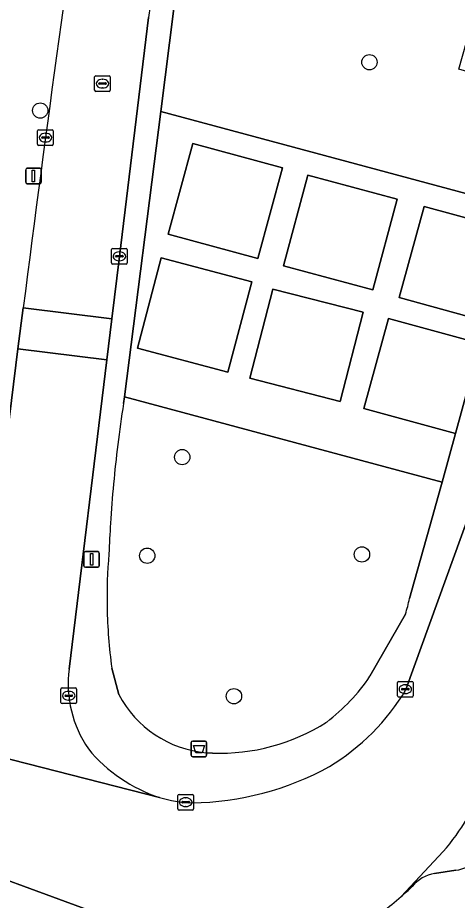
# Model space of a CAD drawing. Extents: x 159817 to 160765, y 380688 to 381638.
# Drawn here: x 160220 to 160248, y 381110.3 to 381166.7 of the extents above; entities that cross this region are included whole.
import ezdxf

# ---------------------------------------------------------------- set-up
doc = ezdxf.new("R2010")
doc.units = 0
for name, color, linetype in [('IMGEO_Afvalbak', 7, 'Continuous'), ('IMGEO_Boom', 7, 'Continuous'), ('IMGEO_Groenvoorziening', 7, 'Continuous'), ('IMGEO_Kolk', 7, 'Continuous'), ('IMGEO_Lichtmast', 7, 'Continuous'), ('IMGEO_Parkeervlak_open', 7, 'Continuous'), ('IMGEO_Rijbaan_lokaal_open', 7, 'Continuous'), ('IMGEO_Rioolput', 7, 'Continuous'), ('IMGEO_Voetpad_open', 7, 'Continuous')]:
    doc.layers.add(name, color=color, linetype=linetype)

msp = doc.modelspace()

# ---------------------------------------------------------------- linework, layer by layer
at = {"layer": 'IMGEO_Afvalbak'}
for p, q in [((160231.133, 381120.455), (160231.923, 381120.455)), ((160231.923, 381120.455), (160231.133, 381120.455)), ((160231.033, 381119.555), (160231.033, 381120.355)), ((160231.033, 381120.355), (160231.033, 381119.555)), ((160232.023, 381120.355), (160232.023, 381119.555)), ((160232.023, 381119.555), (160232.023, 381120.355)), ((160231.923, 381119.455), (160231.133, 381119.455)), ((160231.133, 381119.455), (160231.923, 381119.455))]:
    msp.add_line(p, q, dxfattribs=at)
msp.add_lwpolyline([(160231.176, 381120.169), (160231.88, 381120.169), (160231.731, 381119.699), (160231.325, 381119.699), (160231.176, 381120.169)], dxfattribs=at)
for centre, start, end in [((160231.133, 381120.355), 90, 180), ((160231.133, 381120.355), 90, 180), ((160231.923, 381120.355), 0, 90), ((160231.923, 381120.355), 360, 90), ((160231.133, 381119.555), 180, 270), ((160231.133, 381119.555), 180, 270), ((160231.923, 381119.555), 270, 0), ((160231.923, 381119.555), 270, 0)]:
    msp.add_arc(centre, 0.1, start, end, dxfattribs=at)
at = {"layer": 'IMGEO_Boom'}
for centre in [(160242.414, 381163.818), (160221.399, 381160.733), (160230.462, 381138.593), (160228.23, 381132.295), (160241.937, 381132.376), (160233.766, 381123.32)]:
    msp.add_circle(centre, 0.489, dxfattribs=at)
at = {"layer": 'IMGEO_Groenvoorziening'}
for points in [[(160238.444, 381212.887), (160236.175, 381203.453), (160233.837, 381193.057), (160231.978, 381181.186), (160231.145, 381175.866), (160230.799, 381173.658), (160230.208, 381169.457), (160229.089, 381160.661), (160251.97, 381154.51), (160253.975, 381161.663), (160248.118, 381163.38), (160249.697, 381168.977), (160255.528, 381167.35), (160255.658, 381167.83), (160264.718, 381201.384), (160266.993, 381208.842)], [(160246.041, 381133.358), (160246.121, 381133.645), (160246.977, 381136.698), (160247.058, 381136.994), (160226.774, 381142.455), (160226.718, 381142.012)], [(160244.977, 381129.563), (160245.124, 381130.087), (160246.041, 381133.358)], [(160242.448, 381124.591), (160244.717, 381128.563)], [(160225.969, 381125.119), (160226.421, 381123.426)], [(160231.986, 381119.711), (160232.392, 381119.689)]]:
    msp.add_lwpolyline(points, dxfattribs=at)
for points in [[(160236.868, 381157.077), (160231.134, 381158.636), (160229.56, 381152.843), (160235.293, 381151.285)], [(160244.183, 381155.081), (160238.483, 381156.613), (160236.925, 381150.814), (160242.626, 381149.282)], [(160251.548, 381153.059), (160245.913, 381154.613), (160244.309, 381148.797), (160249.944, 381147.243)], [(160234.91, 381149.798), (160229.13, 381151.323), (160227.605, 381145.546), (160233.385, 381144.021)], [(160242.018, 381147.846), (160236.247, 381149.33), (160234.784, 381143.639), (160240.555, 381142.155)], [(160249.487, 381145.85), (160243.64, 381147.451), (160242.068, 381141.709), (160247.915, 381140.108)]]:
    msp.add_lwpolyline(points, close=True, dxfattribs=at)
for centre, radius, start, end in [((160308.879, 381129.175), 83.158, 171.11998, 172.94423), ((160307.966, 381129.27), 82.24, 172.93149, 176.44731), ((160313.008, 381128.976), 87.29, 176.45975, 177.74531), ((160258.541, 381129.578), 32.878, 175.0579, 181.0223), ((160232.407, 381132.297), 12.864, 343.1241, 347.7274), ((160258.402, 381129.588), 32.74, 181.0448, 187.8454), ((160232.186, 381131.524), 12.385, 307.2666, 325.9571), ((160232.619, 381126.686), 7.003, 207.7385, 264.8101), ((160232.883, 381132.306), 12.626, 267.7694, 302.5946)]:
    msp.add_arc(centre, radius, start, end, dxfattribs=at)
at = {"layer": 'IMGEO_Kolk'}
for p, q in [((160221.234, 381158.578), (160221.234, 381159.43)), ((160221.309, 381159.504), (160222.161, 381159.504)), ((160221.722, 381159.284), (160221.747, 381159.284)), ((160222.235, 381159.43), (160222.235, 381158.578)), ((160221.493, 381158.998), (160221.493, 381159.01)), ((160221.931, 381158.961), (160221.533, 381158.961)), ((160221.536, 381159.047), (160221.934, 381159.047)), ((160221.745, 381158.724), (160221.72, 381158.724)), ((160221.977, 381159.01), (160221.977, 381158.998)), ((160222.161, 381158.504), (160221.309, 381158.504)), ((160225.953, 381150.995), (160225.953, 381151.847)), ((160226.028, 381151.921), (160226.88, 381151.921)), ((160226.212, 381151.415), (160226.212, 381151.427)), ((160226.255, 381151.464), (160226.653, 381151.464)), ((160226.441, 381151.701), (160226.466, 381151.701)), ((160226.696, 381151.427), (160226.696, 381151.415)), ((160226.954, 381151.847), (160226.954, 381150.995)), ((160226.88, 381150.921), (160226.028, 381150.921)), ((160226.65, 381151.378), (160226.252, 381151.378)), ((160226.464, 381151.141), (160226.439, 381151.141)), ((160222.721, 381122.923), (160222.721, 381123.775)), ((160222.796, 381123.849), (160223.648, 381123.849)), ((160223.722, 381123.775), (160223.722, 381122.923)), ((160244.203, 381123.344), (160244.203, 381124.196)), ((160244.278, 381124.27), (160245.13, 381124.27)), ((160244.462, 381123.764), (160244.462, 381123.776)), ((160244.505, 381123.813), (160244.903, 381123.813)), ((160244.691, 381124.05), (160244.716, 381124.05)), ((160244.946, 381123.776), (160244.946, 381123.764)), ((160245.204, 381124.196), (160245.204, 381123.344)), ((160222.98, 381123.343), (160222.98, 381123.355)), ((160223.418, 381123.306), (160223.02, 381123.306)), ((160223.023, 381123.392), (160223.421, 381123.392)), ((160223.209, 381123.629), (160223.234, 381123.629)), ((160223.464, 381123.355), (160223.464, 381123.343)), ((160245.13, 381123.27), (160244.278, 381123.27)), ((160244.9, 381123.727), (160244.502, 381123.727)), ((160244.714, 381123.49), (160244.689, 381123.49)), ((160223.648, 381122.849), (160222.796, 381122.849)), ((160223.232, 381123.069), (160223.207, 381123.069)), ((160230.262, 381117.051), (160231.114, 381117.051)), ((160230.187, 381116.125), (160230.187, 381116.977)), ((160230.446, 381116.545), (160230.446, 381116.557)), ((160230.884, 381116.508), (160230.486, 381116.508)), ((160230.489, 381116.594), (160230.887, 381116.594)), ((160230.675, 381116.831), (160230.7, 381116.831)), ((160230.93, 381116.557), (160230.93, 381116.545)), ((160231.188, 381116.977), (160231.188, 381116.125)), ((160231.114, 381116.051), (160230.262, 381116.051)), ((160230.698, 381116.271), (160230.673, 381116.271))]:
    msp.add_line(p, q, dxfattribs=at)
for points in [[(160221.234, 381158.578), (160221.234, 381159.43)], [(160221.309, 381159.504), (160222.161, 381159.504)], [(160222.235, 381159.43), (160222.235, 381158.578)], [(160222.161, 381158.504), (160221.309, 381158.504)], [(160225.953, 381150.995), (160225.953, 381151.847)], [(160226.028, 381151.921), (160226.88, 381151.921)], [(160226.954, 381151.847), (160226.954, 381150.995)], [(160226.88, 381150.921), (160226.028, 381150.921)], [(160222.721, 381122.923), (160222.721, 381123.775)], [(160222.796, 381123.849), (160223.648, 381123.849)], [(160223.722, 381123.775), (160223.722, 381122.923)], [(160244.203, 381123.344), (160244.203, 381124.196)], [(160244.278, 381124.27), (160245.13, 381124.27)], [(160245.204, 381124.196), (160245.204, 381123.344)], [(160245.13, 381123.27), (160244.278, 381123.27)], [(160223.648, 381122.849), (160222.796, 381122.849)], [(160230.262, 381117.051), (160231.114, 381117.051)], [(160230.187, 381116.125), (160230.187, 381116.977)], [(160231.188, 381116.977), (160231.188, 381116.125)], [(160231.114, 381116.051), (160230.262, 381116.051)]]:
    msp.add_lwpolyline(points, dxfattribs=at)
for centre, radius, start, end in [((160221.311, 381159.428), 0.0765, 91.552, 178.448), ((160221.311, 381159.428), 0.0765, 91.552, 178.448), ((160222.159, 381159.428), 0.0765, 1.552, 88.448), ((160222.159, 381159.428), 0.0765, 1.552, 88.448), ((160221.533, 381159.007), 0.0403, 85.8775, 175.7526), ((160221.53, 381158.997), 0.0366, 178.938, 274.7102), ((160221.934, 381159.004), 0.043, 264.8664, 352.4533), ((160221.938, 381159.009), 0.0386, 1.7309, 96.639), ((160221.311, 381158.58), 0.0765, 181.552, 268.448), ((160221.311, 381158.58), 0.0765, 181.552, 268.448), ((160222.159, 381158.58), 0.0765, 271.552, 358.448), ((160222.159, 381158.58), 0.0765, 271.552, 358.448), ((160226.03, 381151.845), 0.0765, 91.552, 178.448), ((160226.03, 381151.845), 0.0765, 91.552, 178.448), ((160226.252, 381151.424), 0.0403, 85.8775, 175.7526), ((160226.249, 381151.414), 0.0366, 178.938, 274.7102), ((160226.653, 381151.421), 0.043, 264.8664, 352.4533), ((160226.657, 381151.426), 0.0386, 1.7309, 96.639), ((160226.878, 381151.845), 0.0765, 1.552, 88.448), ((160226.878, 381151.845), 0.0765, 1.552, 88.448), ((160226.03, 381150.997), 0.0765, 181.552, 268.448), ((160226.03, 381150.997), 0.0765, 181.552, 268.448), ((160226.878, 381150.997), 0.0765, 271.552, 358.448), ((160226.878, 381150.997), 0.0765, 271.552, 358.448), ((160222.798, 381123.773), 0.0765, 91.552, 178.448), ((160222.798, 381123.773), 0.0765, 91.552, 178.448), ((160223.646, 381123.773), 0.0765, 1.552, 88.448), ((160223.646, 381123.773), 0.0765, 1.552, 88.448), ((160244.28, 381124.194), 0.0765, 91.552, 178.448), ((160244.28, 381124.194), 0.0765, 91.552, 178.448), ((160244.502, 381123.773), 0.0403, 85.8775, 175.7526), ((160244.499, 381123.763), 0.0366, 178.938, 274.7102), ((160244.903, 381123.77), 0.043, 264.8664, 352.4533), ((160244.907, 381123.775), 0.0386, 1.7309, 96.639), ((160245.128, 381124.194), 0.0765, 1.552, 88.448), ((160245.128, 381124.194), 0.0765, 1.552, 88.448), ((160223.02, 381123.352), 0.0403, 85.8775, 175.7526), ((160223.017, 381123.342), 0.0366, 178.938, 274.7102), ((160223.421, 381123.349), 0.043, 264.8664, 352.4533), ((160223.425, 381123.354), 0.0386, 1.7309, 96.639), ((160244.28, 381123.346), 0.0765, 181.552, 268.448), ((160244.28, 381123.346), 0.0765, 181.552, 268.448), ((160245.128, 381123.346), 0.0765, 271.552, 358.448), ((160245.128, 381123.346), 0.0765, 271.552, 358.448), ((160222.798, 381122.925), 0.0765, 181.552, 268.448), ((160222.798, 381122.925), 0.0765, 181.552, 268.448), ((160223.646, 381122.925), 0.0765, 271.552, 358.448), ((160223.646, 381122.925), 0.0765, 271.552, 358.448), ((160230.264, 381116.975), 0.0765, 91.552, 178.448), ((160230.264, 381116.975), 0.0765, 91.552, 178.448), ((160231.112, 381116.975), 0.0765, 1.552, 88.448), ((160231.112, 381116.975), 0.0765, 1.552, 88.448), ((160230.486, 381116.554), 0.0403, 85.8775, 175.7526), ((160230.483, 381116.544), 0.0366, 178.938, 274.7102), ((160230.887, 381116.551), 0.043, 264.8664, 352.4533), ((160230.891, 381116.556), 0.0386, 1.7309, 96.639), ((160230.264, 381116.127), 0.0765, 181.552, 268.448), ((160230.264, 381116.127), 0.0765, 181.552, 268.448), ((160231.112, 381116.127), 0.0765, 271.552, 358.448), ((160231.112, 381116.127), 0.0765, 271.552, 358.448)]:
    msp.add_arc(centre, radius, start, end, dxfattribs=at)
for centre, major_axis, ratio, start_param, end_param in [((160221.721, 381159.004), (-0.387, 0.002), 0.722429, 4.712389, 7.853982), ((160221.746, 381159.004), (-0.39, 0.002), 0.717154, 1.570796, 4.712389), ((160226.44, 381151.421), (-0.387, 0.002), 0.722429, 4.712389, 7.853982), ((160226.465, 381151.421), (-0.39, 0.002), 0.717154, 1.570796, 4.712389), ((160244.69, 381123.77), (-0.387, 0.002), 0.722429, 4.712389, 7.853982), ((160244.715, 381123.77), (-0.39, 0.002), 0.717154, 1.570796, 4.712389), ((160223.208, 381123.349), (-0.387, 0.002), 0.722429, 4.712389, 7.853982), ((160223.233, 381123.349), (-0.39, 0.002), 0.717154, 1.570796, 4.712389), ((160230.674, 381116.551), (-0.387, 0.002), 0.722429, 4.712389, 7.853982), ((160230.699, 381116.551), (-0.39, 0.002), 0.717154, 1.570796, 4.712389)]:
    msp.add_ellipse(centre, major_axis=major_axis, ratio=ratio, start_param=start_param, end_param=end_param, dxfattribs=at)
at = {"layer": 'IMGEO_Lichtmast'}
for p, q in [((160220.574, 381157.055), (160221.364, 381157.055)), ((160221.364, 381157.055), (160220.574, 381157.055)), ((160220.474, 381156.155), (160220.474, 381156.955)), ((160220.474, 381156.955), (160220.474, 381156.155)), ((160221.464, 381156.955), (160221.464, 381156.155)), ((160221.464, 381156.155), (160221.464, 381156.955)), ((160221.364, 381156.055), (160220.574, 381156.055)), ((160220.574, 381156.055), (160221.364, 381156.055)), ((160224.179, 381131.657), (160224.179, 381132.457)), ((160224.179, 381132.457), (160224.179, 381131.657)), ((160224.279, 381132.557), (160225.069, 381132.557)), ((160225.069, 381132.557), (160224.279, 381132.557)), ((160225.169, 381132.457), (160225.169, 381131.657)), ((160225.169, 381131.657), (160225.169, 381132.457)), ((160225.069, 381131.557), (160224.279, 381131.557)), ((160224.279, 381131.557), (160225.069, 381131.557))]:
    msp.add_line(p, q, dxfattribs=at)
for points in [[(160220.894, 381156.93), (160221.044, 381156.93), (160221.044, 381156.18), (160220.894, 381156.18), (160220.894, 381156.93)], [(160224.599, 381132.432), (160224.749, 381132.432), (160224.749, 381131.682), (160224.599, 381131.682), (160224.599, 381132.432)]]:
    msp.add_lwpolyline(points, dxfattribs=at)
for centre, start, end in [((160220.574, 381156.955), 90, 180), ((160220.574, 381156.955), 90, 180), ((160221.364, 381156.955), 0, 90), ((160221.364, 381156.955), 360, 90), ((160220.574, 381156.155), 180, 270), ((160220.574, 381156.155), 180, 270), ((160221.364, 381156.155), 270, 0), ((160221.364, 381156.155), 270, 0), ((160224.279, 381132.457), 90, 180), ((160224.279, 381132.457), 90, 180), ((160225.069, 381132.457), 0, 90), ((160225.069, 381132.457), 360, 90), ((160224.279, 381131.657), 180, 270), ((160224.279, 381131.657), 180, 270), ((160225.069, 381131.657), 270, 0), ((160225.069, 381131.657), 270, 0)]:
    msp.add_arc(centre, 0.1, start, end, dxfattribs=at)
at = {"layer": 'IMGEO_Parkeervlak_open'}
for points in [[(160247.132, 381113.393), (160244.432, 381110.518)], [(160246.579, 381111.991), (160247.935, 381112.199)]]:
    msp.add_lwpolyline(points, dxfattribs=at)
for centre, radius, start, end in [((160235.937, 381123.049), 14.784, 319.2217, 339.5148), ((160247.726, 381113.92), 1.734, 276.9304, 328.7943), ((160246.961, 381109.663), 2.359, 99.308, 140.3622), ((160235.479, 381121.04), 13.815, 310.394, 314.3932)]:
    msp.add_arc(centre, radius, start, end, dxfattribs=at)
at = {"layer": 'IMGEO_Rijbaan_lokaal_open'}
for points in [[(160258.337, 381172.644), (160257.87, 381170.934), (160257.484, 381169.51), (160257.281, 381165.283), (160256.885, 381162.535), (160256.732, 381161.736), (160250.376, 381139.385), (160250.325, 381139.205), (160244.747, 381123.749)], [(160220.311, 381148.131), (160225.967, 381147.431), (160226.452, 381151.419), (160228.319, 381166.666)], [(160225.646, 381144.801), (160219.974, 381145.503), (160218.055, 381130.055), (160217.752, 381128.647)], [(160223.243, 381125.055), (160225.646, 381144.801)], [(160229.021, 381116.851), (160206.429, 381122.614), (160205.8, 381122.85), (160203.779, 381117.171), (160213.723, 381113.606), (160225.883, 381109.143)], [(160205.8, 381122.85), (160206.429, 381122.614), (160229.021, 381116.851)], [(160244.432, 381110.518), (160247.132, 381113.393)]]:
    msp.add_lwpolyline(points, dxfattribs=at)
msp.add_lwpolyline([(160219.974, 381145.503), (160225.646, 381144.801), (160225.967, 381147.431), (160220.311, 381148.131)], close=True, dxfattribs=at)
for centre, radius, start, end in [((160665.204, 381111.421), 440.364, 169.70028, 172.79309), ((162613.582, 380839.99), 2413.027, 171.841344, 172.663357), ((160230.518, 381124.106), 7.336, 172.5701, 214.491), ((160232.532, 381131), 14.205, 301.0431, 329.3074), ((160232.127, 381126.297), 9.943, 219.65, 251.7981), ((160230.834, 381135.202), 18.695, 270.7789, 298.8593), ((160235.937, 381123.049), 14.784, 319.2217, 339.5148), ((160231.496, 381125.395), 8.896, 253.8422, 267.368), ((160220.731, 381137.85), 36.177, 306.0853, 310.93)]:
    msp.add_arc(centre, radius, start, end, dxfattribs=at)
at = {"layer": 'IMGEO_Rioolput'}
for p, q in [((160224.873, 381162.028), (160224.873, 381162.88)), ((160224.948, 381162.954), (160225.8, 381162.954)), ((160225.361, 381162.734), (160225.386, 381162.734)), ((160225.874, 381162.88), (160225.874, 381162.028)), ((160225.132, 381162.448), (160225.132, 381162.46)), ((160225.57, 381162.411), (160225.172, 381162.411)), ((160225.175, 381162.497), (160225.573, 381162.497)), ((160225.384, 381162.174), (160225.359, 381162.174)), ((160225.616, 381162.46), (160225.616, 381162.448)), ((160225.8, 381161.954), (160224.948, 381161.954))]:
    msp.add_line(p, q, dxfattribs=at)
for points in [[(160224.873, 381162.028), (160224.873, 381162.88)], [(160224.948, 381162.954), (160225.8, 381162.954)], [(160225.874, 381162.88), (160225.874, 381162.028)], [(160225.8, 381161.954), (160224.948, 381161.954)]]:
    msp.add_lwpolyline(points, dxfattribs=at)
for centre, radius, start, end in [((160224.95, 381162.878), 0.0765, 91.552, 178.448), ((160224.95, 381162.878), 0.0765, 91.552, 178.448), ((160225.798, 381162.878), 0.0765, 1.552, 88.448), ((160225.798, 381162.878), 0.0765, 1.552, 88.448), ((160225.172, 381162.457), 0.0403, 85.8775, 175.7526), ((160225.169, 381162.447), 0.0366, 178.938, 274.7102), ((160225.573, 381162.454), 0.043, 264.8664, 352.4533), ((160225.577, 381162.459), 0.0386, 1.7309, 96.639), ((160224.95, 381162.03), 0.0765, 181.552, 268.448), ((160224.95, 381162.03), 0.0765, 181.552, 268.448), ((160225.798, 381162.03), 0.0765, 271.552, 358.448), ((160225.798, 381162.03), 0.0765, 271.552, 358.448)]:
    msp.add_arc(centre, radius, start, end, dxfattribs=at)
for centre, major_axis, ratio, start_param, end_param in [((160225.36, 381162.454), (-0.387, 0.002), 0.722429, 4.712389, 7.853982), ((160225.385, 381162.454), (-0.39, 0.002), 0.717154, 1.570796, 4.712389)]:
    msp.add_ellipse(centre, major_axis=major_axis, ratio=ratio, start_param=start_param, end_param=end_param, dxfattribs=at)
at = {"layer": 'IMGEO_Voetpad_open'}
for points in [[(160240.565, 381248.07), (160239.679, 381250), (160239.37, 381250.674), (160236.556, 381244.206), (160228.759, 381216.983), (160225.86, 381204.829), (160223.787, 381195.191), (160221.984, 381185.498), (160220.553, 381176.081), (160219.848, 381171.104), (160218.169, 381158.049), (160217.909, 381156.029), (160215.888, 381140.319), (160215.622, 381138.248), (160214.532, 381129.693), (160217.752, 381128.647), (160218.055, 381130.055), (160219.974, 381145.503), (160220.311, 381148.131)], [(160226.718, 381142.012), (160226.774, 381142.455), (160229.089, 381160.661), (160230.208, 381169.457), (160230.799, 381173.658), (160231.145, 381175.866), (160231.978, 381181.186), (160233.837, 381193.057), (160236.175, 381203.453), (160238.444, 381212.887), (160239.669, 381217.508), (160241.315, 381223.346), (160243.781, 381231.814), (160245.216, 381236.743), (160246.498, 381241.147)], [(160273.86, 381228.53), (160272.472, 381225.02), (160271.906, 381223.588), (160271.359, 381222.034), (160268.762, 381214.643), (160266.993, 381208.842), (160264.718, 381201.384), (160255.658, 381167.83), (160255.528, 381167.35), (160254.334, 381162.942), (160253.975, 381161.663), (160251.97, 381154.51), (160251.548, 381153.059), (160249.944, 381147.243), (160249.487, 381145.85), (160247.915, 381140.108), (160247.058, 381136.994), (160246.977, 381136.698), (160246.121, 381133.645), (160246.041, 381133.358), (160245.124, 381130.087), (160244.977, 381129.563)], [(160228.319, 381166.666), (160226.452, 381151.419), (160225.967, 381147.431), (160225.646, 381144.801), (160223.243, 381125.055)], [(160244.747, 381123.749), (160250.325, 381139.205), (160250.376, 381139.385)], [(160244.717, 381128.563), (160242.448, 381124.591)], [(160226.421, 381123.426), (160225.969, 381125.119)], [(160225.883, 381109.143), (160213.723, 381113.606), (160203.779, 381117.171), (160186.491, 381123.368)], [(160232.392, 381119.689), (160231.986, 381119.711)], [(160247.935, 381112.199), (160246.579, 381111.991)]]:
    msp.add_lwpolyline(points, dxfattribs=at)
for points in [[(160249.944, 381147.243), (160244.309, 381148.797), (160245.913, 381154.613), (160251.548, 381153.059), (160251.97, 381154.51), (160229.089, 381160.661), (160226.774, 381142.455), (160247.058, 381136.994), (160247.915, 381140.108), (160242.068, 381141.709), (160243.64, 381147.451), (160249.487, 381145.85)], [(160235.293, 381151.285), (160229.56, 381152.843), (160231.134, 381158.636), (160236.868, 381157.077)], [(160236.925, 381150.814), (160238.483, 381156.613), (160244.183, 381155.081), (160242.626, 381149.282)], [(160233.385, 381144.021), (160227.605, 381145.546), (160229.13, 381151.323), (160234.91, 381149.798)], [(160240.555, 381142.155), (160234.784, 381143.639), (160236.247, 381149.33), (160242.018, 381147.846)]]:
    msp.add_lwpolyline(points, close=True, dxfattribs=at)
for centre, radius, start, end in [((160665.204, 381111.421), 440.364, 169.70028, 172.79309), ((162613.582, 380839.99), 2413.027, 171.841344, 172.663357), ((160308.879, 381129.175), 83.158, 171.11998, 172.94423), ((160307.966, 381129.27), 82.24, 172.93149, 176.44731), ((160313.008, 381128.976), 87.29, 176.45975, 177.74531), ((160258.541, 381129.578), 32.878, 175.0579, 181.0223), ((160232.407, 381132.297), 12.864, 343.1241, 347.7274), ((160258.402, 381129.588), 32.74, 181.0448, 187.8454), ((160230.518, 381124.106), 7.336, 172.5701, 214.491), ((160232.186, 381131.524), 12.385, 307.2666, 325.9571), ((160232.619, 381126.686), 7.003, 207.7385, 264.8101), ((160232.532, 381131), 14.205, 301.0431, 329.3074), ((160232.883, 381132.306), 12.626, 267.7694, 302.5946), ((160232.127, 381126.297), 9.943, 219.65, 251.7981), ((160230.834, 381135.202), 18.695, 270.7789, 298.8593), ((160231.496, 381125.395), 8.896, 253.8422, 267.368), ((160247.726, 381113.92), 1.734, 276.9304, 328.7943), ((160246.961, 381109.663), 2.359, 99.308, 140.3622), ((160235.479, 381121.04), 13.815, 310.394, 314.3932), ((160220.731, 381137.85), 36.177, 306.0853, 310.93)]:
    msp.add_arc(centre, radius, start, end, dxfattribs=at)

doc.saveas('drawing.dxf')
